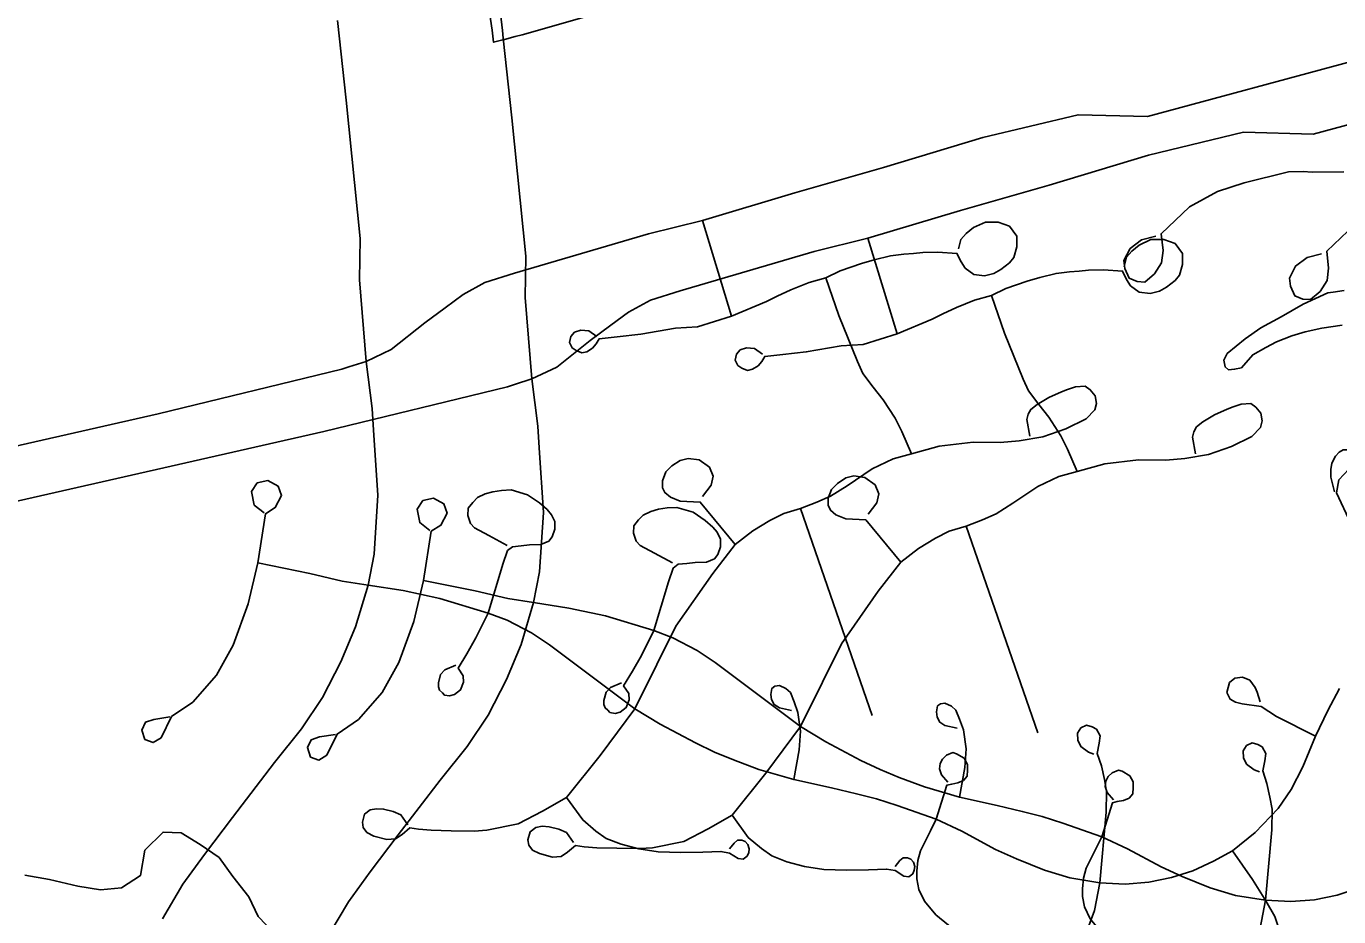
# Model space of a CAD drawing. Extents: x -38.2 to 41.9, y -4 to 24.9.
# Drawn here: x 2.926 to 3.612, y 16.791 to 17.256 of the extents above; entities that cross this region are included whole.
import ezdxf

# ---------------------------------------------------------------- set-up
doc = ezdxf.new("R2010")
doc.units = 0
for name, color, linetype in [('GM_X_City_Street', 7, 'Continuous'), ('GM_X_County_Road', 7, 'Continuous'), ('GM_X_Interstate_Location', 7, 'Continuous'), ('GM_X_Minor_River', 7, 'Continuous'), ('GM_X_State_Location', 7, 'Continuous'), ('GM_X_Township_Road', 7, 'Continuous'), ('GM_X_Township_Road_Text', 7, 'Continuous')]:
    doc.layers.add(name, color=color, linetype=linetype)

msp = doc.modelspace()

# ---------------------------------------------------------------- linework, layer by layer
at = {"layer": 'GM_X_City_Street'}
for p, q in [((3.29456, 17.10462), (3.2794, 17.15456)), ((3.36807, 16.89609), (3.33067, 17.00416))]:
    msp.add_line(p, q, dxfattribs=at)
for points in [[(3.51619, 17.14645), (3.50869, 17.14445), (3.50269, 17.13995), (3.49944, 17.1337), (3.49994, 17.12945), (3.50219, 17.12445), (3.50644, 17.1227), (3.51044, 17.12244), (3.51544, 17.12669), (3.51919, 17.13245), (3.51994, 17.13895), (3.51894, 17.1477), (3.53368, 17.1617), (3.54843, 17.16971), (3.56222, 17.17423), (3.58542, 17.17996), (3.59317, 17.18021), (3.59783, 17.17985), (3.61441, 17.17996)], [(3.22431, 17.09397), (3.22017, 17.09693), (3.21593, 17.09732), (3.21267, 17.09624), (3.2107, 17.09397), (3.2101, 17.09081), (3.21149, 17.08805), (3.21356, 17.08667), (3.21652, 17.08548), (3.21908, 17.08607), (3.22204, 17.08785), (3.22402, 17.09011), (3.22549, 17.09278), (3.235, 17.09377), (3.24721, 17.09517), (3.26534, 17.09831), (3.27685, 17.09901), (3.29456, 17.10462), (3.31295, 17.11227), (3.31853, 17.11506), (3.32568, 17.11837), (3.3351, 17.12221), (3.34382, 17.12466), (3.35132, 17.12832), (3.36248, 17.13216), (3.3691, 17.13408), (3.37765, 17.13617), (3.38462, 17.13704), (3.38968, 17.13739), (3.39456, 17.13792), (3.40241, 17.13809), (3.41235, 17.13739), (3.41445, 17.13303), (3.41654, 17.12971), (3.42107, 17.1264), (3.42665, 17.1257), (3.43153, 17.12692), (3.43519, 17.12902), (3.43973, 17.1325), (3.442, 17.1353), (3.44357, 17.14088), (3.44357, 17.14647), (3.43973, 17.1517), (3.4338, 17.15379), (3.42717, 17.15379), (3.42103, 17.15093), (3.41721, 17.14784), (3.41439, 17.14465), (3.41311, 17.13974)], [(3.38864, 17.03271), (3.38358, 17.0444), (3.38009, 17.05138), (3.37381, 17.06097), (3.36858, 17.06761), (3.36317, 17.07476), (3.36038, 17.08086), (3.35062, 17.10494), (3.34382, 17.12466)], [(3.61458, 17.118), (3.60871, 17.11716), (3.60598, 17.11675), (3.59318, 17.11087), (3.58165, 17.10436), (3.57095, 17.09848), (3.56277, 17.09282), (3.55334, 17.08506), (3.55165, 17.0817), (3.55229, 17.07813), (3.55417, 17.07666), (3.55732, 17.07687), (3.56089, 17.07771), (3.56676, 17.08443), (3.57368, 17.08821), (3.57914, 17.09114), (3.5871, 17.09429), (3.59423, 17.09639), (3.60283, 17.09828), (3.61353, 17.09996)], [(3.12561, 16.83887), (3.12199, 16.8441), (3.11796, 16.84592), (3.11293, 16.84712), (3.10932, 16.84732), (3.10589, 16.84672), (3.10308, 16.84451), (3.10187, 16.84028), (3.10228, 16.83747), (3.10428, 16.83485), (3.10791, 16.83304), (3.11474, 16.83122), (3.11917, 16.83162), (3.12259, 16.83384), (3.12661, 16.83726), (3.13124, 16.83666), (3.13788, 16.83606), (3.14833, 16.83585), (3.1602, 16.83565), (3.16685, 16.83613), (3.18331, 16.8394), (3.19592, 16.846), (3.20843, 16.85311), (3.22606, 16.87507), (3.24412, 16.89953), (3.25566, 16.92266), (3.26557, 16.94271), (3.2848, 16.9702), (3.29647, 16.98532), (3.30578, 16.99244), (3.31461, 16.99788), (3.32188, 17.00153), (3.33067, 17.00416), (3.33926, 17.0075), (3.34627, 17.01061), (3.35509, 17.01607), (3.36807, 17.0249), (3.37898, 17.03009), (3.38864, 17.03271), (3.40311, 17.03673), (3.42072, 17.03882), (3.43485, 17.03865), (3.44479, 17.03952), (3.45717, 17.04161), (3.4692, 17.0458), (3.47984, 17.05103), (3.48438, 17.05574), (3.48525, 17.05906), (3.48455, 17.06307), (3.48193, 17.06621), (3.47932, 17.06813), (3.47426, 17.06778), (3.47007, 17.06638), (3.46693, 17.06516), (3.46031, 17.0622), (3.4542, 17.05853), (3.45089, 17.05591), (3.4495, 17.05347), (3.4488, 17.05068), (3.45037, 17.04196)], [(3.27956, 17.01035), (3.28398, 17.01633), (3.28502, 17.021), (3.2832, 17.02567), (3.27775, 17.02957), (3.27204, 17.03035), (3.26788, 17.02931), (3.26347, 17.02646), (3.26035, 17.02334), (3.25854, 17.01866), (3.25854, 17.01503), (3.25984, 17.01243), (3.26269, 17.01009), (3.26788, 17.00801), (3.27827, 17.0075), (3.29647, 16.98532)], [(3.64711, 16.9522), (3.61797, 16.99628), (3.6105, 17.01241), (3.61168, 17.01909), (3.61701, 17.02477), (3.61943, 17.02752), (3.62062, 17.02913), (3.62081, 17.03012), (3.62069, 17.03113), (3.61991, 17.0322), (3.61819, 17.03376), (3.6162, 17.03476), (3.61391, 17.03476), (3.61184, 17.03356), (3.61003, 17.03149), (3.60805, 17.02779), (3.60753, 17.02451), (3.60753, 17.02054), (3.6095, 17.01293)], [(3.00137, 16.89533), (2.99298, 16.89401), (2.9886, 16.89254), (2.98673, 16.88842), (2.98833, 16.8835), (2.99272, 16.88191), (2.99684, 16.88443), (3.0023, 16.89547), (3.01334, 16.90306), (3.02571, 16.91716), (3.03449, 16.93285), (3.04234, 16.9544), (3.04739, 16.97569), (3.05127, 17.00145), (3.05639, 17.00459), (3.05973, 17.01088), (3.05796, 17.01581), (3.05256, 17.01875), (3.04704, 17.01748), (3.044, 17.01305), (3.04537, 17.00597), (3.05061, 17.00188)], [(3.16762, 16.94955), (3.1752, 16.97508), (3.17765, 16.98221), (3.18032, 16.98421), (3.18478, 16.98466), (3.18923, 16.9851), (3.19502, 16.98533), (3.19925, 16.9871), (3.20103, 16.98933), (3.20236, 16.99334), (3.20236, 16.99735), (3.20058, 17.00092), (3.19835, 17.00359), (3.19435, 17.00715), (3.18811, 17.01138), (3.17966, 17.01384), (3.17454, 17.01361), (3.17008, 17.01294), (3.16607, 17.01183), (3.16207, 17.00982), (3.15962, 17.00737), (3.15717, 17.00425), (3.15695, 17.00047), (3.15829, 16.99624), (3.16051, 16.99401), (3.16786, 16.99), (3.17743, 16.98488)], [(3.04739, 16.97569), (3.07437, 16.97025), (3.0914, 16.96627), (3.10485, 16.96418)], [(3.10485, 16.96418), (3.12317, 16.96126), (3.1424, 16.95722), (3.16762, 16.94955), (3.17752, 16.94579), (3.1902, 16.93924), (3.19953, 16.93297), (3.24412, 16.89953), (3.25736, 16.89144), (3.27575, 16.88169), (3.28579, 16.87695), (3.29568, 16.87291), (3.30892, 16.8679), (3.32717, 16.8626), (3.34682, 16.85828), (3.35992, 16.85508), (3.37037, 16.85243), (3.3811, 16.84894), (3.40144, 16.84184), (3.41482, 16.83557), (3.43252, 16.82609), (3.44339, 16.82108), (3.45802, 16.81522), (3.47126, 16.81118), (3.487, 16.80867), (3.50024, 16.80798), (3.5125, 16.80895), (3.52435, 16.81132), (3.5355, 16.81494), (3.54622, 16.81996), (3.55626, 16.8254), (3.5681, 16.83487), (3.58009, 16.84741), (3.58677, 16.8573), (3.59291, 16.86915), (3.59959, 16.88531), (3.606, 16.89855), (3.61211, 16.9102)], [(3.15071, 16.9223), (3.14493, 16.91985), (3.1427, 16.91739), (3.14157, 16.91303), (3.14157, 16.91096), (3.14221, 16.9092), (3.14365, 16.90792), (3.1447, 16.90671), (3.14738, 16.90626), (3.15005, 16.90693), (3.15316, 16.90938), (3.15472, 16.91338), (3.1545, 16.91673), (3.15183, 16.92074), (3.1565, 16.92831), (3.16118, 16.93655), (3.16762, 16.94955)], [(3.57073, 16.90318), (3.56905, 16.9082), (3.56798, 16.91072), (3.56522, 16.91443), (3.5614, 16.9161), (3.55745, 16.9155), (3.55458, 16.91323), (3.55327, 16.90797), (3.55494, 16.90449), (3.55781, 16.90306), (3.56128, 16.9021), (3.57121, 16.90079), (3.57922, 16.89552), (3.59959, 16.88531)], [(3.32717, 16.8626), (3.32996, 16.87807), (3.33072, 16.88787), (3.32919, 16.89766), (3.32727, 16.90323), (3.32535, 16.90802), (3.32305, 16.91014), (3.3196, 16.91167), (3.31729, 16.91129), (3.31569, 16.91018), (3.31518, 16.90707), (3.31556, 16.90437), (3.3169, 16.90169), (3.3196, 16.89996), (3.32593, 16.89861)], [(3.487, 16.80867), (3.49029, 16.84557), (3.49048, 16.85626), (3.4893, 16.86259), (3.48772, 16.86971), (3.48554, 16.87625), (3.48653, 16.88159), (3.48712, 16.88535), (3.48515, 16.88891), (3.48297, 16.8901), (3.48, 16.89089), (3.47704, 16.88951), (3.47525, 16.88673), (3.47545, 16.88317), (3.47704, 16.87981), (3.48099, 16.87684), (3.48376, 16.87585)], [(3.40144, 16.84184), (3.40701, 16.85962), (3.40958, 16.86021), (3.41274, 16.8608), (3.41571, 16.862), (3.41769, 16.86437), (3.41789, 16.86753), (3.41789, 16.8705), (3.41611, 16.87367), (3.41215, 16.87605), (3.41017, 16.87664), (3.40681, 16.87525), (3.40483, 16.87328), (3.40364, 16.8709), (3.40325, 16.86813), (3.40424, 16.86496), (3.4076, 16.8612)], [(3.20843, 16.85311), (3.21691, 16.84149), (3.22376, 16.83565), (3.22918, 16.83183), (3.23703, 16.82881), (3.24628, 16.8264), (3.25633, 16.82478), (3.2682, 16.82439), (3.27967, 16.82458), (3.28912, 16.82499), (3.29354, 16.82418), (3.29816, 16.82137), (3.30078, 16.82096), (3.30279, 16.82257), (3.30359, 16.82439), (3.3038, 16.8264), (3.3032, 16.82861), (3.30179, 16.83022), (3.29998, 16.83082), (3.29777, 16.83082), (3.29595, 16.82941), (3.29354, 16.8264)], [(3.40144, 16.84184), (3.39852, 16.83585), (3.39336, 16.82538), (3.39197, 16.82024), (3.39138, 16.81469), (3.39138, 16.81073), (3.39237, 16.80519), (3.39534, 16.79906), (3.40127, 16.79193), (3.41255, 16.78264), (3.42501, 16.77511), (3.43411, 16.76997), (3.4438, 16.76561), (3.45192, 16.76462), (3.4614, 16.767), (3.46636, 16.76957), (3.47189, 16.77392), (3.47684, 16.77828), (3.48119, 16.7862), (3.48416, 16.79411), (3.487, 16.80867)], [(3.62627, 16.73551), (3.60907, 16.73486), (3.5982, 16.74054), (3.59187, 16.74931), (3.58896, 16.7584), (3.58555, 16.76957), (3.58167, 16.7812), (3.57825, 16.79101), (3.57369, 16.79921), (3.56663, 16.81038), (3.55626, 16.8254)]]:
    msp.add_lwpolyline(points, dxfattribs=at)
at = {"layer": 'GM_X_County_Road'}
for points in [[(3.09481, 17.07812), (3.10395, 17.081), (3.11689, 17.08716), (3.13443, 17.10112), (3.14513, 17.10905), (3.15444, 17.11596), (3.16582, 17.12217), (3.18135, 17.127), (3.25129, 17.1476), (3.2794, 17.15456), (3.32772, 17.16909), (3.374, 17.18221), (3.4258, 17.198), (3.47555, 17.20986), (3.51187, 17.20891), (3.61882, 17.23786), (3.73855, 17.27825), (3.8886, 17.32443), (4.01429, 17.36359), (4.14395, 17.403)], [(3.2213, 17.26186), (3.18527, 17.25167), (3.18174, 17.25069), (3.17613, 17.24915), (3.176, 17.24911), (3.17039, 17.24775), (3.16969, 17.25394), (3.16378, 17.29345)], [(2.43765, 16.9307), (2.54859, 16.95426), (2.6562, 16.97768), (2.7139, 16.98952), (2.78278, 17.00542), (2.99528, 17.05365), (3.09115, 17.07697), (3.09481, 17.07812)]]:
    msp.add_lwpolyline(points, dxfattribs=at)
at = {"layer": 'GM_X_Interstate_Location'}
for p, q in [((3.38104, 17.09543), (3.36588, 17.14537)), ((3.45455, 16.8869), (3.41715, 16.99497))]:
    msp.add_line(p, q, dxfattribs=at)
for points in [[(3.60267, 17.13726), (3.59517, 17.13526), (3.58917, 17.13076), (3.58592, 17.12451), (3.58642, 17.12026), (3.58867, 17.11526), (3.59292, 17.11351), (3.59692, 17.11326), (3.60192, 17.11751), (3.60567, 17.12326), (3.60641, 17.12976), (3.60541, 17.13851), (3.62016, 17.15251)], [(3.31079, 17.08478), (3.30665, 17.08774), (3.3024, 17.08813), (3.29915, 17.08705), (3.29718, 17.08478), (3.29658, 17.08162), (3.29797, 17.07886), (3.30004, 17.07748), (3.30299, 17.07629), (3.30556, 17.07688), (3.30852, 17.07866), (3.31049, 17.08093), (3.31197, 17.08359), (3.32147, 17.08459), (3.33368, 17.08598), (3.35182, 17.08912), (3.36333, 17.08982), (3.38104, 17.09543), (3.39942, 17.10308), (3.40501, 17.10587), (3.41216, 17.10919), (3.42158, 17.11303), (3.43029, 17.11547), (3.43779, 17.11913), (3.44895, 17.12297), (3.45558, 17.12489), (3.46413, 17.12698), (3.4711, 17.12785), (3.47616, 17.12821), (3.48104, 17.12873), (3.48889, 17.1289), (3.49883, 17.12821), (3.50092, 17.12384), (3.50301, 17.12053), (3.50755, 17.11721), (3.51313, 17.11651), (3.51801, 17.11774), (3.52167, 17.11983), (3.52621, 17.12332), (3.52848, 17.12611), (3.53005, 17.13169), (3.53005, 17.13728), (3.52621, 17.14251), (3.52028, 17.1446), (3.51365, 17.1446), (3.50751, 17.14175), (3.50368, 17.13865), (3.50086, 17.13546), (3.49959, 17.13055)], [(3.47511, 17.02352), (3.47006, 17.03521), (3.46657, 17.04219), (3.46029, 17.05178), (3.45506, 17.05842), (3.44965, 17.06557), (3.44686, 17.07167), (3.4371, 17.09575), (3.43029, 17.11547)], [(3.21209, 16.82968), (3.20846, 16.83491), (3.20444, 16.83673), (3.19941, 16.83793), (3.19579, 16.83813), (3.19237, 16.83753), (3.18956, 16.83532), (3.18835, 16.83109), (3.18875, 16.82828), (3.19076, 16.82566), (3.19438, 16.82385), (3.20122, 16.82203), (3.20565, 16.82244), (3.20907, 16.82465), (3.21309, 16.82807), (3.21772, 16.82747), (3.22435, 16.82687), (3.23481, 16.82666), (3.24668, 16.82646), (3.25333, 16.82694), (3.26979, 16.83022), (3.2824, 16.83681), (3.2949, 16.84392), (3.31254, 16.86588), (3.3306, 16.89034), (3.34214, 16.91347), (3.35204, 16.93352), (3.37128, 16.96101), (3.38295, 16.97613), (3.39225, 16.98325), (3.40108, 16.9887), (3.40835, 16.99234), (3.41715, 16.99497), (3.42574, 16.99831), (3.43275, 17.00142), (3.44157, 17.00688), (3.45455, 17.01571), (3.46546, 17.0209), (3.47511, 17.02352), (3.48958, 17.02754), (3.5072, 17.02963), (3.52132, 17.02946), (3.53127, 17.03033), (3.54365, 17.03242), (3.55568, 17.03661), (3.56632, 17.04184), (3.57085, 17.04655), (3.57172, 17.04987), (3.57103, 17.05388), (3.56841, 17.05702), (3.5658, 17.05894), (3.56074, 17.05859), (3.55655, 17.0572), (3.55341, 17.05597), (3.54679, 17.05301), (3.54068, 17.04934), (3.53737, 17.04673), (3.53598, 17.04428), (3.53527, 17.04149), (3.53685, 17.03277)], [(3.36604, 17.00116), (3.37046, 17.00714), (3.37149, 17.01181), (3.36967, 17.01648), (3.36422, 17.02038), (3.35851, 17.02116), (3.35436, 17.02012), (3.34995, 17.01727), (3.34683, 17.01415), (3.34502, 17.00947), (3.34502, 17.00584), (3.34632, 17.00324), (3.34917, 17.00091), (3.35436, 16.99882), (3.36475, 16.99831), (3.38295, 16.97613)], [(3.08785, 16.88614), (3.07946, 16.88482), (3.07508, 16.88335), (3.07321, 16.87924), (3.07481, 16.87431), (3.07919, 16.87272), (3.08332, 16.87524), (3.08878, 16.88628), (3.09982, 16.89387), (3.11219, 16.90797), (3.12097, 16.92366), (3.12882, 16.94521), (3.13387, 16.9665), (3.13774, 16.99226), (3.14287, 16.9954), (3.14621, 17.00169), (3.14444, 17.00662), (3.13903, 17.00956), (3.13352, 17.00829), (3.13048, 17.00386), (3.13185, 16.99678), (3.13709, 16.99269)], [(3.2541, 16.94036), (3.26168, 16.96589), (3.26413, 16.97302), (3.2668, 16.97502), (3.27125, 16.97547), (3.2757, 16.97591), (3.28149, 16.97614), (3.28573, 16.97791), (3.2875, 16.98015), (3.28884, 16.98415), (3.28884, 16.98816), (3.28706, 16.99173), (3.28483, 16.9944), (3.28083, 16.99796), (3.27459, 17.00219), (3.26613, 17.00465), (3.26101, 17.00442), (3.25656, 17.00375), (3.25255, 17.00264), (3.24855, 17.00063), (3.24609, 16.99818), (3.24365, 16.99506), (3.24342, 16.99128), (3.24477, 16.98705), (3.24699, 16.98482), (3.25433, 16.98081), (3.2639, 16.97569)], [(3.13387, 16.9665), (3.16084, 16.96106), (3.17788, 16.95708), (3.19132, 16.95499)], [(3.19132, 16.95499), (3.20965, 16.95207), (3.22888, 16.94803), (3.2541, 16.94036), (3.26399, 16.9366), (3.27667, 16.93005), (3.28601, 16.92378), (3.3306, 16.89034), (3.34384, 16.88226), (3.36223, 16.8725), (3.37226, 16.86776), (3.38216, 16.86372), (3.3954, 16.85871), (3.41365, 16.85341), (3.4333, 16.84909), (3.4464, 16.84589), (3.45685, 16.84324), (3.46758, 16.83976), (3.48792, 16.83265), (3.5013, 16.82638), (3.519, 16.8169), (3.52986, 16.81189), (3.5445, 16.80603), (3.55773, 16.80199), (3.57348, 16.79948), (3.58672, 16.79879), (3.59898, 16.79976), (3.61082, 16.80213), (3.62197, 16.80575)], [(3.23719, 16.91311), (3.23141, 16.91066), (3.22918, 16.9082), (3.22804, 16.90384), (3.22804, 16.90177), (3.22868, 16.90001), (3.23013, 16.89873), (3.23118, 16.89752), (3.23385, 16.89707), (3.23653, 16.89774), (3.23964, 16.90019), (3.2412, 16.9042), (3.24097, 16.90754), (3.2383, 16.91155), (3.24298, 16.91912), (3.24765, 16.92736), (3.2541, 16.94036)], [(3.41365, 16.85341), (3.41644, 16.86888), (3.4172, 16.87868), (3.41567, 16.88847), (3.41375, 16.89404), (3.41183, 16.89883), (3.40953, 16.90095), (3.40607, 16.90248), (3.40377, 16.9021), (3.40216, 16.90099), (3.40165, 16.89788), (3.40204, 16.89519), (3.40338, 16.8925), (3.40607, 16.89077), (3.4124, 16.88943)], [(3.57348, 16.79948), (3.57677, 16.83638), (3.57696, 16.84707), (3.57578, 16.8534), (3.5742, 16.86053), (3.57202, 16.86706), (3.57301, 16.8724), (3.5736, 16.87616), (3.57162, 16.87972), (3.56945, 16.88091), (3.56648, 16.8817), (3.56352, 16.88032), (3.56173, 16.87755), (3.56193, 16.87398), (3.56352, 16.87062), (3.56747, 16.86765), (3.57024, 16.86666)], [(3.48792, 16.83265), (3.49349, 16.85043), (3.49606, 16.85103), (3.49922, 16.85162), (3.50219, 16.85281), (3.50417, 16.85518), (3.50437, 16.85834), (3.50437, 16.86131), (3.50258, 16.86448), (3.49863, 16.86686), (3.49665, 16.86745), (3.49329, 16.86606), (3.49131, 16.86409), (3.49012, 16.86171), (3.48973, 16.85894), (3.49072, 16.85577), (3.49408, 16.85201)], [(3.2949, 16.84392), (3.30339, 16.8323), (3.31023, 16.82646), (3.31566, 16.82264), (3.32351, 16.81962), (3.33276, 16.81721), (3.34281, 16.81559), (3.35468, 16.8152), (3.36614, 16.8154), (3.37559, 16.8158), (3.38002, 16.81499), (3.38464, 16.81218), (3.38726, 16.81177), (3.38927, 16.81338), (3.39007, 16.8152), (3.39028, 16.81721), (3.38967, 16.81942), (3.38826, 16.82103), (3.38646, 16.82163), (3.38424, 16.82163), (3.38243, 16.82022), (3.38002, 16.81721)], [(3.48792, 16.83265), (3.485, 16.82666), (3.47984, 16.81619), (3.47845, 16.81105), (3.47786, 16.8055), (3.47786, 16.80155), (3.47885, 16.796), (3.48182, 16.78987), (3.48775, 16.78274), (3.49902, 16.77345), (3.51149, 16.76592), (3.52058, 16.76078), (3.53028, 16.75642), (3.53839, 16.75543), (3.54788, 16.75781), (3.55283, 16.76038), (3.55837, 16.76474), (3.56332, 16.76909), (3.56767, 16.77701), (3.57064, 16.78492), (3.57348, 16.79948)]]:
    msp.add_lwpolyline(points, dxfattribs=at)
at = {"layer": 'GM_X_Minor_River'}
msp.add_lwpolyline([(3.06032, 16.77764), (3.04744, 16.79097), (3.04254, 16.80124), (3.03421, 16.81189), (3.02703, 16.82179), (3.01717, 16.82865), (3.00732, 16.83475), (2.99783, 16.83516), (2.98831, 16.8257), (2.986, 16.81241), (2.97611, 16.80599), (2.9651, 16.80488), (2.95333, 16.80681), (2.93854, 16.81027), (2.92564, 16.81259)], dxfattribs=at)
at = {"layer": 'GM_X_State_Location'}
for points in [[(3.17542, 17.24983), (3.17499, 17.25379), (3.16289, 17.35798), (3.16162, 17.36886), (3.16034, 17.38263), (3.15853, 17.39569), (3.15685, 17.41192), (3.15311, 17.44176), (3.12892, 17.654), (3.12434, 17.69419), (3.11347, 17.78811), (3.08626, 18.01967), (3.07432, 18.12292), (3.06854, 18.17449), (3.05934, 18.25453), (3.05778, 18.28888), (3.06129, 18.29512)], [(3.19043, 17.07181), (3.1869, 17.11442), (3.18721, 17.136), (3.17994, 17.20825), (3.17542, 17.24983)], [(3.08394, 16.78062), (3.09465, 16.79866), (3.10596, 16.8143), (3.1206, 16.8336), (3.14255, 16.86222), (3.15652, 16.87986), (3.1675, 16.89617), (3.17715, 16.9148), (3.1848, 16.93311), (3.19132, 16.95499), (3.19445, 16.97105), (3.19644, 17.002), (3.19425, 17.03586), (3.19345, 17.04713), (3.19043, 17.07181)]]:
    msp.add_lwpolyline(points, dxfattribs=at)
at = {"layer": 'GM_X_Township_Road'}
for points in [[(3.10395, 17.081), (3.10042, 17.12361), (3.10074, 17.14519), (3.09346, 17.21744), (3.08894, 17.25902)], [(2.99746, 16.78981), (3.00817, 16.80785), (3.01948, 16.82349), (3.03412, 16.84279), (3.05607, 16.87141), (3.07005, 16.88905), (3.08102, 16.90536), (3.09067, 16.92399), (3.09832, 16.9423), (3.10485, 16.96418), (3.10797, 16.98024), (3.10996, 17.01119), (3.10777, 17.04505), (3.10697, 17.05632), (3.10395, 17.081)]]:
    msp.add_lwpolyline(points, dxfattribs=at)
at = {"layer": 'GM_X_Township_Road_Text'}
for points in [[(3.18128, 17.06893), (3.19043, 17.07181), (3.20336, 17.07797), (3.22091, 17.09193), (3.2316, 17.09987), (3.24092, 17.10677), (3.2523, 17.11298), (3.26782, 17.11781), (3.33777, 17.13841), (3.36588, 17.14537), (3.4142, 17.1599), (3.46047, 17.17302), (3.51228, 17.18881), (3.56202, 17.20067), (3.59834, 17.19972), (3.7053, 17.22867), (3.82503, 17.26906), (3.97507, 17.31524), (4.10077, 17.3544), (4.23043, 17.39381)], [(2.52413, 16.92151), (2.63506, 16.94507), (2.74268, 16.96849), (2.80037, 16.98033), (2.86926, 16.99623), (3.08176, 17.04446), (3.17763, 17.06778), (3.18128, 17.06893)]]:
    msp.add_lwpolyline(points, dxfattribs=at)

doc.saveas('drawing.dxf')
